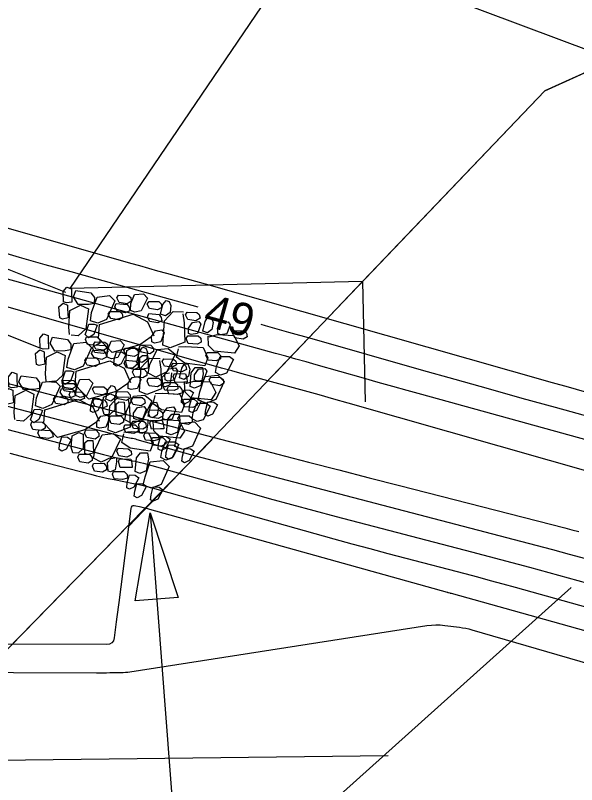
# Model space of a CAD drawing. Extents: x 2384780 to 2405861, y 547869 to 573706.
# Drawn here: x 2394753.31 to 2394787.51, y 554071.7 to 554118.62 of the extents above; entities that cross this region are included whole.
import ezdxf

# ---------------------------------------------------------------- set-up
doc = ezdxf.new("R2010")
doc.units = 0
for name, color, linetype in [('Breaklines', 7, 'Continuous'), ('Old_Level_23', 7, 'Continuous'), ('Old_Level_5', 7, 'Continuous'), ('Old_Level_60', 7, 'Continuous'), ('Old_Level_61', 7, 'Continuous'), ('Prop Lateral V Ditch Detail CELL', 7, 'Continuous')]:
    doc.layers.add(name, color=color, linetype=linetype)

# ---------------------------------------------------------------- blocks, each defined once
blk = doc.blocks.new('RIPRAP')
at = {"layer": 'Breaklines'}
for points in [[(-0.002, -0.00625), (-0.00625, -0.00775), (-0.016, -0.0125), (-0.02, -0.00675), (-0.02, -0.003), (-0.008, 0.00275), (-0.002, -0.00025), (-0.002, -0.00625)], [(0.01825, -0.00325), (0.01375, -0.005), (0.00325, -0.00975), (0.00025, -0.00375), (0, 0), (0.01125, 0.005), (0.018, 0.00275), (0.01825, -0.00325)], [(0.012, -0.0355), (0.00825, -0.0295), (0.0035, -0.01775), (0.01025, -0.00925), (0.01825, -0.009), (0.0225, -0.027), (0.01875, -0.033), (0.012, -0.0355)], [(-0.0345, -0.0215), (-0.0265, -0.01775), (-0.007, -0.01125), (0.00375, -0.02075), (0.003, -0.0315), (-0.02075, -0.03775), (-0.03225, -0.032), (-0.0345, -0.024)], [(-0.0095, -0.039), (0.00025, -0.0365), (0.0205, -0.036), (0.02775, -0.0495), (0.024, -0.05775), (-0.00075, -0.05675), (-0.009, -0.0485), (-0.0095, -0.039)], [(-0.0305, -0.05975), (-0.035, -0.05625), (-0.0375, -0.0465), (-0.033, -0.042), (-0.02925, -0.042), (-0.02475, -0.05375), (-0.02675, -0.05825), (-0.0305, -0.05975)], [(-0.0275, -0.0395), (-0.023, -0.03925), (-0.014, -0.039), (-0.0115, -0.045), (-0.0115, -0.04875), (-0.0235, -0.049), (-0.0295, -0.04475), (-0.0275, -0.0395)], [(-0.03675, -0.07275), (-0.04075, -0.06825), (-0.04325, -0.0585), (-0.0395, -0.054), (-0.035, -0.054), (-0.031, -0.0665), (-0.033, -0.0705), (-0.03675, -0.07275)], [(-0.00025, -0.11525), (-0.0145, -0.10575), (-0.0355, -0.078), (-0.0255, -0.056), (-0.00975, -0.051), (0.01725, -0.08475), (0.01525, -0.10425), (0.002, -0.11775)], [(0.009, -0.07425), (0.0045, -0.07075), (0.00225, -0.061), (0.00625, -0.05625), (0.01, -0.057), (0.01425, -0.06825), (0.01275, -0.072), (0.009, -0.07425)], [(0.01975, -0.07925), (0.01525, -0.07475), (0.01375, -0.06525), (0.01725, -0.0605), (0.02175, -0.0605), (0.02575, -0.07325), (0.0235, -0.077), (0.01975, -0.07925)], [(0.03125, -0.0765), (0.0265, -0.073), (0.02425, -0.06325), (0.0285, -0.0585), (0.03225, -0.05925), (0.03625, -0.0705), (0.035, -0.07425), (0.03125, -0.0765)], [(-0.0485, -0.08525), (-0.0425, -0.0835), (-0.03275, -0.0825), (-0.0305, -0.08925), (-0.03175, -0.0945), (-0.0445, -0.09325), (-0.049, -0.089), (-0.0485, -0.08525)], [(0.02025, -0.07975), (0.02825, -0.07725), (0.04025, -0.077), (0.045, -0.08725), (0.042, -0.0935), (0.02475, -0.092), (0.02025, -0.0855), (0.02025, -0.07975)], [(-0.046, -0.1025), (-0.04025, -0.098), (-0.02675, -0.09375), (-0.02, -0.09975), (-0.02, -0.10575), (-0.03625, -0.11225), (-0.044, -0.1085), (-0.046, -0.1025)], [(0.0225, -0.12), (0.0185, -0.11625), (0.01675, -0.10675), (0.0205, -0.102), (0.025, -0.102), (0.0285, -0.114), (0.02625, -0.11775), (0.0225, -0.12)], [(0.03775, -0.114), (0.03325, -0.11025), (0.031, -0.1005), (0.035, -0.096), (0.03875, -0.09675), (0.043, -0.10775), (0.0415, -0.1115), (0.03775, -0.114)], [(-0.046, -0.12775), (-0.0505, -0.12425), (-0.053, -0.1145), (-0.0485, -0.11), (-0.04475, -0.11), (-0.04, -0.12175), (-0.04225, -0.12625), (-0.046, -0.12775)], [(-0.023, -0.1195), (-0.02725, -0.12175), (-0.037, -0.126), (-0.041, -0.1195), (-0.041, -0.11625), (-0.029, -0.1115), (-0.02525, -0.1135), (-0.023, -0.1195)], [(-0.01575, -0.1245), (-0.02025, -0.12125), (-0.022, -0.11125), (-0.0185, -0.10675), (-0.014, -0.10675), (-0.00975, -0.1185), (-0.012, -0.123), (-0.01575, -0.1245)], [(-0.00575, -0.118), (0.00025, -0.1155), (0.0085, -0.1175), (0.0125, -0.12425), (0.01025, -0.128), (-0.00175, -0.12825), (-0.00575, -0.12175), (-0.00575, -0.118)], [(0.048, -0.1195), (0.04425, -0.12325), (0.036, -0.12575), (0.03, -0.122), (0.02975, -0.1155), (0.04175, -0.11375), (0.04775, -0.11575), (0.048, -0.1195)], [(-0.04975, -0.14825), (-0.05425, -0.14475), (-0.05675, -0.135), (-0.05225, -0.1305), (-0.0485, -0.1305), (-0.04375, -0.14225), (-0.046, -0.14675), (-0.04975, -0.14825)], [(-0.04275, -0.12825), (-0.03225, -0.126), (-0.012, -0.1275), (-0.00575, -0.1395), (-0.009, -0.15), (-0.033, -0.1485), (-0.04375, -0.13875), (-0.04275, -0.12825)], [(0.04, -0.14075), (0.03075, -0.14625), (0.009, -0.15575), (-0.004, -0.14175), (-0.00425, -0.132), (0.024, -0.123), (0.03825, -0.1285), (0.0425, -0.1405)], [(-0.032, -0.15425), (-0.03625, -0.15575), (-0.046, -0.158), (-0.0505, -0.15375), (-0.05075, -0.15075), (-0.041, -0.146), (-0.035, -0.14825), (-0.03275, -0.152)], [(0.043, -0.162), (0.03825, -0.1585), (0.036, -0.14875), (0.04, -0.144), (0.04375, -0.14475), (0.048, -0.15575), (0.04675, -0.1595), (0.043, -0.162)], [(-0.04975, -0.17575), (-0.05375, -0.1705), (-0.05675, -0.16075), (-0.05225, -0.157), (-0.04875, -0.157), (-0.04375, -0.169), (-0.046, -0.1735), (-0.04975, -0.17575)], [(-0.0355, -0.17625), (-0.037, -0.1725), (-0.04125, -0.16275), (-0.03525, -0.158), (-0.0315, -0.158), (-0.02675, -0.17075), (-0.031, -0.174), (-0.0355, -0.17625)], [(-0.0215, -0.16975), (-0.02625, -0.1655), (-0.0285, -0.15575), (-0.024, -0.15125), (-0.02025, -0.15175), (-0.01625, -0.163), (-0.01775, -0.1675), (-0.0215, -0.16975)], [(0.00075, -0.15075), (0.0045, -0.15875), (0.011, -0.179), (0.0015, -0.18875), (-0.009, -0.189), (-0.01475, -0.16525), (-0.012, -0.153), (-0.0015, -0.1515)], [(0.01625, -0.174), (0.0125, -0.17075), (0.009, -0.16), (0.0135, -0.1555), (0.01725, -0.15625), (0.022, -0.168), (0.02075, -0.17175), (0.01625, -0.174)], [(0.0205, -0.15575), (0.0265, -0.15325), (0.03475, -0.15525), (0.03875, -0.162), (0.0365, -0.16575), (0.0245, -0.166), (0.0205, -0.1595), (0.0205, -0.15575)], [(-0.061, -0.17925), (-0.055, -0.17725), (-0.04525, -0.17625), (-0.043, -0.183), (-0.04425, -0.18825), (-0.057, -0.187), (-0.0615, -0.18275), (-0.061, -0.17925)], [(-0.012, -0.187), (-0.01875, -0.19075), (-0.033, -0.1935), (-0.039, -0.1875), (-0.039, -0.1815), (-0.02275, -0.17675), (-0.01525, -0.17875), (-0.012, -0.187)], [(0.04925, -0.17425), (0.044, -0.17875), (0.03525, -0.1805), (0.02975, -0.177), (0.0295, -0.171), (0.0415, -0.16925), (0.0475, -0.1705), (0.04925, -0.17425)], [(0.00625, -0.2035), (0.00175, -0.19975), (-0.001, -0.19), (0.0035, -0.1855), (0.00725, -0.1855), (0.012, -0.1975), (0.01, -0.202), (0.00625, -0.2035)], [(0.026, -0.18075), (0.03225, -0.18875), (0.03875, -0.20825), (0.02925, -0.219), (0.01875, -0.21675), (0.012, -0.193), (0.01575, -0.184), (0.026, -0.17925)], [(0.0335, -0.189), (0.0395, -0.18675), (0.04775, -0.18875), (0.0515, -0.1955), (0.04925, -0.19925), (0.03725, -0.1995), (0.0335, -0.19275), (0.0335, -0.189)], [(-0.06725, -0.1915), (-0.06125, -0.18975), (-0.0515, -0.18875), (-0.04925, -0.1955), (-0.0505, -0.20075), (-0.06325, -0.1995), (-0.06775, -0.19525), (-0.06725, -0.1915)], [(-0.05075, -0.19675), (-0.0405, -0.195), (-0.021, -0.194), (-0.01375, -0.208), (-0.018, -0.21775), (-0.042, -0.21675), (-0.0505, -0.20725), (-0.05075, -0.19675)], [(-0.0115, -0.204), (-0.00425, -0.2025), (0.0085, -0.20225), (0.01275, -0.21275), (0.01125, -0.2185), (-0.0075, -0.21675), (-0.01225, -0.21075), (-0.0115, -0.204)], [(0.04325, -0.22375), (0.0385, -0.22025), (0.03625, -0.2105), (0.0405, -0.20575), (0.04425, -0.2065), (0.0485, -0.2175), (0.047, -0.22125), (0.04325, -0.22375)], [(-0.064, -0.2115), (-0.058, -0.20975), (-0.04825, -0.20875), (-0.046, -0.2155), (-0.04725, -0.22075), (-0.06, -0.2195), (-0.0645, -0.21525), (-0.064, -0.2115)]]:
    blk.add_lwpolyline(points, dxfattribs=at)
blk = doc.blocks.new('AH1')
at = {"layer": 'Old_Level_23'}
blk.add_lwpolyline([(-5.28, 1.32), (0, 0), (-5.28, -1.32)], close=True, dxfattribs=at)

msp = doc.modelspace()

# ---------------------------------------------------------------- linework, layer by layer
at = {"layer": 'Breaklines'}
for p, q in [((2394756.3781, 554101.7149), (2394688.75935, 554128.6504)), ((2394754.81375, 554098.312), (2394686.3565, 554125.5815))]:
    msp.add_line(p, q, dxfattribs=at)
msp.add_lwpolyline([(2394761.512, 554088.28), (2394767.93975, 554004.22075)], dxfattribs=at)
at = {"layer": 'Old_Level_60'}
for points in [[(2394764.437, 554100.82975), (2394758.2935, 554102.53), (2394756.7105, 554102.97), (2394755.1285, 554103.413), (2394753.5475, 554103.85975), (2394751.96725, 554104.3095)], [(2394788.92725, 554090.60325), (2394773.5925, 554094.96325), (2394772.70275, 554095.21525), (2394771.8125, 554095.465), (2394770.9215, 554095.71275), (2394770.03, 554095.9585), (2394767.11675, 554096.7575), (2394766.49275, 554096.9295), (2394765.86925, 554097.10325), (2394765.24625, 554097.27875), (2394764.62375, 554097.45625), (2394743.00275, 554103.64425)], [(2394799.40125, 554089.59875), (2394778.07075, 554095.494), (2394777.18475, 554095.73975), (2394776.29925, 554095.98725), (2394775.41425, 554096.2365), (2394774.5295, 554096.48725), (2394771.64075, 554097.3095), (2394771.0215, 554097.48525), (2394770.402, 554097.65975), (2394769.78225, 554097.833), (2394769.162, 554098.00525), (2394751.192, 554102.97875)], [(2394737.285, 554100.24875), (2394760.23725, 554094.23475), (2394760.24475, 554094.23275), (2394760.25225, 554094.231), (2394760.25975, 554094.2295), (2394760.26725, 554094.22775), (2394760.292, 554094.223), (2394760.2975, 554094.222), (2394760.30275, 554094.22075), (2394760.308, 554094.2195), (2394760.31325, 554094.218), (2394760.51125, 554094.16275), (2394760.5535, 554094.15075), (2394760.596, 554094.13925), (2394760.6385, 554094.12775), (2394760.68125, 554094.1165), (2394769.309, 554091.857), (2394771.15825, 554091.37425), (2394773.008, 554090.89375), (2394774.8585, 554090.4155), (2394776.7095, 554089.94), (2394786.7905, 554087.357), (2394787.21325, 554087.24875), (2394787.63625, 554087.14025)], [(2394797.0015, 554091.71575), (2394786.226, 554094.69375), (2394784.18275, 554095.2605), (2394782.141, 554095.83125), (2394780.1, 554096.40575), (2394778.06025, 554096.98425), (2394771.39875, 554098.8805), (2394769.971, 554099.2855), (2394768.5425, 554099.68775), (2394768.29075, 554099.75825)], [(2394750.87075, 554095.2835), (2394759.45825, 554093.03325), (2394759.5815, 554093.002), (2394759.7055, 554092.97275), (2394759.82975, 554092.9455), (2394759.9545, 554092.92), (2394760.36275, 554092.8405), (2394760.45, 554092.82275), (2394760.53675, 554092.803), (2394760.62325, 554092.78175), (2394760.70925, 554092.7585), (2394763.96775, 554091.8465), (2394764.6665, 554091.6525), (2394765.36575, 554091.4615), (2394766.066, 554091.2735), (2394766.767, 554091.08825), (2394785.023, 554086.3075), (2394786.03525, 554086.04), (2394787.0465, 554085.7685), (2394788.0565, 554085.49275)], [(2394749.63325, 554094.20225), (2394758.67925, 554091.832), (2394758.9185, 554091.77125), (2394759.1585, 554091.7145), (2394759.39975, 554091.6615), (2394759.6415, 554091.6125), (2394760.43325, 554091.45825), (2394760.6025, 554091.4235), (2394760.771, 554091.38525), (2394760.9385, 554091.34375), (2394761.1055, 554091.299), (2394767.42425, 554089.53025), (2394768.77925, 554089.15425), (2394770.1355, 554088.78375), (2394771.4935, 554088.419), (2394772.853, 554088.06), (2394781.10575, 554085.89875), (2394782.87325, 554085.432), (2394784.63875, 554084.95775), (2394786.402, 554084.47625), (2394788.1635, 554083.98725)], [(2394808.494, 554075.34175), (2394779.8785, 554083.35025), (2394779.8545, 554083.357), (2394779.83025, 554083.3635), (2394779.80625, 554083.37), (2394779.782, 554083.37625), (2394779.703, 554083.397), (2394779.686, 554083.4015), (2394779.669, 554083.406), (2394779.65225, 554083.41075), (2394779.63525, 554083.41525), (2394761.50125, 554088.49075), (2394761.3715, 554088.52575), (2394761.241, 554088.558), (2394761.11, 554088.58775), (2394760.9785, 554088.61475), (2394760.54725, 554088.69875), (2394760.465, 554088.70275), (2394760.40275, 554088.679), (2394760.36075, 554088.62725), (2394760.3385, 554088.548), (2394759.60325, 554082.82075), (2394759.56525, 554082.52375), (2394759.527, 554082.227), (2394759.489, 554081.93025), (2394759.451, 554081.6335), (2394759.3265, 554080.66375), (2394759.27675, 554080.482), (2394759.18175, 554080.3525), (2394759.04075, 554080.275), (2394758.854, 554080.2495), (2394726.438, 554080.35425)], [(2394743.08325, 554078.5785), (2394758.258, 554078.5295), (2394758.46, 554078.52925), (2394758.66225, 554078.52975), (2394758.86425, 554078.531), (2394759.06625, 554078.53325), (2394759.72625, 554078.5415), (2394759.8675, 554078.54575), (2394760.00825, 554078.555), (2394760.14875, 554078.56925), (2394760.28875, 554078.5885), (2394778.382, 554081.4005), (2394778.655, 554081.43325), (2394778.928, 554081.44675), (2394779.2015, 554081.44075), (2394779.475, 554081.4155), (2394780.3695, 554081.3015), (2394780.56025, 554081.2735), (2394780.74975, 554081.238), (2394780.9375, 554081.195), (2394781.12375, 554081.14475), (2394800.0855, 554075.6295)]]:
    msp.add_lwpolyline(points, dxfattribs=at)
at = {"layer": 'Old_Level_61'}
for points in [[(2394787.98025, 554095.66675), (2394787.00875, 554095.94025), (2394786.03775, 554096.21575), (2394768.25525, 554101.27725), (2394767.47, 554101.5), (2394766.68425, 554101.72125), (2394765.898, 554101.94125), (2394765.1115, 554102.1595), (2394762.5415, 554102.871), (2394761.991, 554103.024), (2394761.44075, 554103.178), (2394760.89075, 554103.33325), (2394760.34125, 554103.48975), (2394736.93725, 554110.179)], [(2394752.9775, 554091.91025), (2394753.973, 554091.6595), (2394757.90025, 554090.6305), (2394758.25525, 554090.5405), (2394758.61175, 554090.45625), (2394758.9695, 554090.3775), (2394759.32875, 554090.30475), (2394760.50375, 554090.07575), (2394760.755, 554090.02425), (2394761.005, 554089.96775), (2394761.25375, 554089.906), (2394761.5015, 554089.8395), (2394772.71, 554086.70225), (2394773.806, 554086.398), (2394774.90325, 554086.0985), (2394776.00175, 554085.80325), (2394777.1015, 554085.51275), (2394780.696, 554084.5715), (2394781.46575, 554084.36825), (2394782.23475, 554084.16175), (2394783.00275, 554083.952), (2394783.77, 554083.739), (2394801.3335, 554078.8235)]]:
    msp.add_lwpolyline(points, dxfattribs=at)
at = {"layer": 'Prop Lateral V Ditch Detail CELL'}
for p, q in [((2394756.65049, 554101.96694), (2394775.0342, 554129.05738)), ((2394789.73585, 554115.89871), (2394770.91538, 554122.98784)), ((2394785.56439, 554114.00995), (2394760.19384, 554087.43665)), ((2394774.46017, 554102.37932), (2394756.65049, 554101.96694)), ((2394774.46017, 554102.37932), (2394774.6301, 554095.04057)), ((2394746.1505, 554073.12702), (2394776.01897, 554073.48888))]:
    msp.add_line(p, q, dxfattribs=at)
for points in [[(2394769.15361, 554096.82118), (2394774.46017, 554102.37932), (2394785.56439, 554114.00995), (2394789.73585, 554115.89871), (2394808.55599, 554124.42009), (2394814.73094, 554127.21598), (2394827.86668, 554131.70312), (2394847.41692, 554138.38142), (2394855.96033, 554141.29983), (2394867.35643, 554143.62706), (2394887.59809, 554147.76068), (2394897.95276, 554149.87525), (2394908.01932, 554150.57772), (2394928.62862, 554152.0159), (2394941.44176, 554152.91004), (2394949.25649, 554152.83281), (2394969.9149, 554152.62866), (2394988.83908, 554152.44165), (2394990.56578, 554152.27929), (2395011.13447, 554150.34524)], [(2395011.13447, 554150.34524), (2394988.83908, 554152.44165), (2394941.44176, 554152.91004), (2394897.95276, 554149.87525), (2394855.96033, 554141.29983), (2394814.73094, 554127.21598), (2394785.56439, 554114.00995)], [(2394765.30322, 554092.74951), (2394746.1505, 554073.12702), (2394746.15047, 554073.12699), (2394740.97395, 554067.8235), (2394734.43761, 554056.96632), (2394734.43759, 554056.9663), (2394724.70615, 554040.8019), (2394724.28272, 554039.66173), (2394724.28271, 554039.6617), (2394717.29056, 554020.83422), (2394717.29055, 554020.8342), (2394710.50829, 554002.57186), (2394710.4483, 554001.972), (2394710.44829, 554001.97198), (2394708.44969, 553981.98774), (2394708.44969, 553981.98772), (2394706.45109, 553962.00347), (2394706.45109, 553962.00347), (2394706.4348, 553961.84067), (2394708.26876, 553942.00493), (2394708.26876, 553942.00493), (2394710.11777, 553922.00628)], [(2394710.11777, 553922.00628), (2394706.4348, 553961.84067), (2394710.50829, 554002.57186), (2394724.70615, 554040.8019), (2394740.97395, 554067.8235), (2394760.17891, 554087.49951)], [(2394760.17888, 554087.49949), (2394746.1505, 554073.12702), (2394740.97395, 554067.8235), (2394734.43761, 554056.96632), (2394724.70615, 554040.8019), (2394724.28272, 554039.66173), (2394717.29056, 554020.83422), (2394710.50829, 554002.57186), (2394710.4483, 554001.972), (2394708.44969, 553981.98774), (2394706.45109, 553962.00347), (2394706.4348, 553961.84067), (2394708.26876, 553942.00493), (2394710.11777, 553922.00628)], [(2394720.78813, 553934.85075), (2394720.79808, 553960.96407), (2394729.04896, 553997.72394), (2394741.90112, 554032.34068), (2394756.05637, 554055.77051), (2394787.17531, 554083.7236)]]:
    msp.add_lwpolyline(points, dxfattribs=at)

# ---------------------------------------------------------------- block references
at = {"layer": 'Breaklines', "xscale": 1.0000006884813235, "yscale": 1.0000006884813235, "rotation": 94.37290154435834}
msp.add_blockref('AH1', (2394761.512, 554088.28), dxfattribs=at)
at = {"layer": 'Old_Level_5', "xscale": 50, "yscale": 50, "rotation": 68.28045698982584}
for p in [(2394756.23802, 554101.15306), (2394754.81375, 554098.312), (2394752.9025, 554095.962)]:
    msp.add_blockref('RIPRAP', p, dxfattribs=at)

# ---------------------------------------------------------------- texts
at = {"layer": 'Old_Level_60'}
msp.add_text('49', height=2, rotation=344.462303, dxfattribs=at).set_placement((2394764.67025, 554099.72875))

doc.saveas('drawing.dxf')
